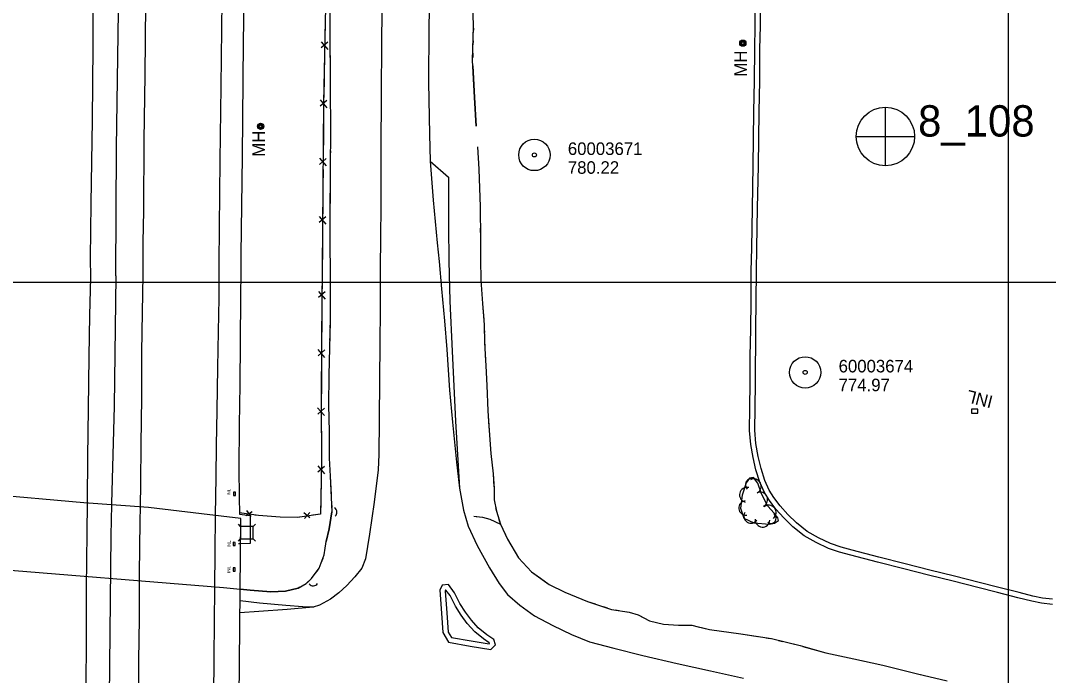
# Model space of a CAD drawing. Extents: x 591954 to 597000, y 198576 to 213500.
# Drawn here: x 594027.3 to 594519.1, y 204811.8 to 205125.2 of the extents above; entities that cross this region are included whole.
import ezdxf

# ---------------------------------------------------------------- set-up
doc = ezdxf.new("R2010")
doc.units = 0
for name, color, linetype in [('Level 10', 7, 'Continuous'), ('Level 11', 7, 'Continuous'), ('Level 15', 7, 'Continuous'), ('Level 16', 7, 'Continuous'), ('Level 17', 7, 'Continuous'), ('Level 18', 7, 'Continuous'), ('Level 19', 7, 'Continuous'), ('Level 21', 7, 'Continuous'), ('Level 4', 7, 'Continuous'), ('Level 6', 7, 'Continuous')]:
    doc.layers.add(name, color=color, linetype=linetype)

msp = doc.modelspace()

# ---------------------------------------------------------------- linework, layer by layer
at = {"layer": 'Level 10'}
for p, q in [((594500, 204500), (594500, 206500)), ((594500, 204500), (594500, 206500)), ((594500, 204000), (594500, 205500)), ((593500, 205000), (595500, 205000)), ((593500, 205000), (595500, 205000)), ((593500, 205000), (595500, 205000))]:
    msp.add_line(p, q, dxfattribs=at)
at = {"layer": 'Level 11'}
for points in [[(594223.26, 205156.9), (594223.08, 205147.23), (594222.65, 205121.75), (594222.54, 205095.52), (594223, 205070.75), (594223.26, 205057.91), (594224.74, 205039.23), (594226.62, 205018.77), (594227.55, 205009.93)], [(594200.49, 205151.22), (594199.99, 205116.25), (594199.92, 205088.23), (594199.66, 205065.01), (594199.66, 205038.46), (594199.55, 205019.24), (594199.41, 205008.6)], [(594061.98, 205150.08), (594061.98, 205112.8), (594061.55, 205077.48), (594061.02, 205037.69), (594060.61, 205011.46), (594060.84, 205002.19)], [(594087.04, 205133.16), (594086.73, 205098.98), (594086.35, 205067.89), (594086.12, 205034.17), (594085.85, 205019.16), (594085.76, 205003.46)], [(594123.65, 205134.74), (594123.11, 205093.68), (594122.67, 205058.21), (594122.41, 205026.27), (594122.12, 205008.74), (594122.12, 205005.18)], [(594223.26, 205057.91), (594232.06, 205050.29), (594232.04, 205036.18), (594232.01, 205026.54), (594232.24, 205010.27)], [(594199.41, 205008.6), (594199.38, 204987.29), (594199.3, 204970.35), (594199.09, 204953.57), (594198.95, 204934.01), (594198.77, 204917.57), (594198.5, 204910.27), (594196.55, 204894.78), (594194.33, 204879.48), (594192.42, 204867.54), (594190.6, 204863.13), (594187.3, 204858.98), (594183.43, 204854.83), (594179.54, 204851.31), (594175.61, 204848.26), (594170.4, 204845.44), (594167.28, 204844.52), (594154.86, 204843.37), (594141.37, 204842.37), (594132.29, 204841.73)], [(594227.55, 205009.93), (594228.8, 204996.83), (594230.13, 204981.51), (594231.23, 204967.75), (594232.6, 204948.35), (594234.02, 204932.95), (594235.84, 204913.86), (594237.34, 204901.49), (594239.29, 204890.85), (594241.42, 204883.3), (594245.81, 204873.91), (594251.64, 204863.24), (594256.32, 204855.84), (594260.32, 204850.5), (594266.23, 204845.41), (594273.3, 204840.35), (594281.96, 204835.63), (594290.93, 204831.41), (594299.62, 204827.95), (594311.12, 204824.88), (594325, 204821.34), (594341.47, 204817.57), (594357.41, 204814), (594373.2, 204810.52)], [(594232.24, 205010.27), (594232.8, 204990.85), (594233.76, 204967.05), (594235.45, 204933.51), (594237.34, 204901.49)], [(594085.76, 205003.46), (594085.46, 204985.56), (594085.27, 204966.58), (594085.12, 204944.83), (594084.89, 204922.35), (594084.76, 204903.88), (594084.57, 204892.49)], [(594122.12, 205005.18), (594122.12, 204992.36), (594121.82, 204976.44), (594121.58, 204959.21), (594121.25, 204938.56), (594120.9, 204921.91), (594120.68, 204906.74), (594120.43, 204888.43), (594120.43, 204888.35)], [(594060.84, 205002.19), (594060.37, 204984.28), (594060.07, 204964.21), (594059.7, 204939.59), (594059.4, 204916.29), (594059.18, 204895.33), (594059.18, 204894.34)], [(594059.18, 204894.34), (594059.08, 204879.86), (594058.76, 204853.81), (594058.68, 204823.62), (594058.29, 204787.19), (594057.96, 204773.59), (594057.95, 204771.74)], [(594084.57, 204892.49), (594084.46, 204885.52), (594084.12, 204860.5), (594084.02, 204839.1), (594083.83, 204819.03), (594083.76, 204796.8), (594083.53, 204775.65), (594083.53, 204769.12)], [(594120.43, 204888.35), (594120.22, 204870.87), (594120.1, 204853.7), (594119.94, 204837.08), (594119.83, 204820.52), (594119.62, 204801.3), (594119.46, 204784.11), (594119.42, 204766.91)], [(594232.13, 204827.74), (594242.51, 204825.86), (594252.34, 204824.27), (594254.57, 204826.51), (594253.7, 204828.94), (594250.41, 204831.32), (594246.34, 204834.54), (594243.01, 204838.26), (594240.16, 204842.12), (594237.54, 204846.21), (594234.98, 204851.3), (594232.01, 204855.35), (594229.04, 204854.96), (594227.87, 204852.67), (594228.74, 204841.64), (594229.37, 204832.37)], [(594233.46, 204830.02), (594242.93, 204828.33), (594251.47, 204826.94), (594251.68, 204827.15), (594251.6, 204827.37), (594248.9, 204829.33), (594244.63, 204832.71), (594241.07, 204836.68), (594238.1, 204840.7), (594235.36, 204844.97), (594232.84, 204849.99), (594230.87, 204852.68), (594230.66, 204852.65), (594230.42, 204852.17), (594231.23, 204841.83), (594231.86, 204832.54)], [(594132.34, 204847.71), (594141.7, 204846.6), (594154.18, 204845.49), (594162.41, 204844.85), (594167.63, 204844.62)], [(594229.37, 204832.37), (594232.13, 204827.74)], [(594231.86, 204832.54), (594233.46, 204830.02)]]:
    msp.add_lwpolyline(points, dxfattribs=at)
at = {"layer": 'Level 15'}
for p, q in [((594171.17, 205115.07), (594174.33, 205111.29)), ((594174.4, 205114.84), (594171.18, 205112.1)), ((594170.62, 205087.2), (594173.82, 205083.45)), ((594173.86, 205086.99), (594170.65, 205084.24)), ((594170.4, 205059.34), (594173.61, 205055.59)), ((594173.63, 205059.14), (594170.44, 205056.37)), ((594170.16, 205031.48), (594173.36, 205027.73)), ((594173.39, 205031.28), (594170.2, 205028.51)), ((594169.83, 204995.61), (594173.04, 204991.87)), ((594173.07, 204995.42), (594169.88, 204992.65)), ((594169.61, 204967.75), (594172.82, 204964.01)), ((594172.85, 204967.56), (594169.66, 204964.78)), ((594169.44, 204939.87), (594172.7, 204936.17)), ((594172.68, 204939.72), (594169.53, 204936.91)), ((594169.53, 204912.05), (594172.69, 204908.27)), ((594172.76, 204911.82), (594169.54, 204909.09)), ((594138.14, 204890.15), (594135.12, 204888.19)), ((594137.6, 204887.82), (594135.64, 204890.79)), ((594165.7, 204887.15), (594162.94, 204889.56)), ((594165.67, 204889.79), (594163.19, 204886.98))]:
    msp.add_line(p, q, dxfattribs=at)
for points in [[(594072.86, 205003.04), (594073.2, 205064.46), (594074.41, 205140.34), (594075.14, 205210.39), (594075.96, 205266.76), (594076.67, 205340.1), (594077.36, 205404.18), (594077.85, 205447.33), (594078.79, 205524.08), (594079.66, 205587.86), (594080.46, 205651.29), (594081.27, 205722.38), (594081.65, 205766.88), (594082.93, 205829.36), (594083.82, 205902.01), (594085.44, 205986.78)], [(594180.58, 205822.59), (594180.49, 205809.11), (594180.05, 205782.42), (594179.35, 205732.43), (594179.35, 205685.27), (594178.29, 205629.9), (594177.75, 205569.68), (594176.87, 205508.31), (594176.57, 205446.62), (594175.9, 205393.15), (594174.88, 205337.75), (594174.16, 205284.32), (594173.94, 205230.52), (594172.73, 205180.21), (594173.23, 205131.76), (594172.34, 205085.95), (594172.03, 205045.74), (594171.66, 205006.71)], [(594137.89, 205440.79), (594137.83, 205431.06), (594137.26, 205397.4), (594136.67, 205343.71), (594135.92, 205293.58), (594135.39, 205233.5), (594134.77, 205174.65), (594133.8, 205114.83), (594133.29, 205060.13), (594132.74, 205013.26), (594132.71, 205005.43)], [(594173.12, 205126.15), (594172.93, 205116.2)], [(594172.8, 205109.62), (594172.58, 205098.3)], [(594172.58, 205098.3), (594172.39, 205088.34)], [(594172.31, 205081.76), (594172.22, 205070.44)], [(594172.22, 205070.44), (594172.15, 205060.48)], [(594172.09, 205053.9), (594172.03, 205045.74), (594172, 205042.58)], [(594172, 205042.58), (594171.91, 205032.62)], [(594171.84, 205026.04), (594171.74, 205014.72)], [(594171.74, 205014.72), (594171.66, 205006.71)], [(594132.71, 205005.43), (594132.52, 204992.62), (594132.43, 204971.52), (594132.24, 204950.93), (594131.96, 204931.79), (594131.73, 204910.63), (594131.97, 204897.35), (594132.06, 204889.02)], [(594171.66, 205006.71), (594171.39, 204973.09), (594171.17, 204941.71), (594171.3, 204913.64), (594170.8, 204888.91), (594159.78, 204887.46), (594151.51, 204887.61), (594141.1, 204888.33), (594132.05, 204889.61)], [(594171.66, 205006.71), (594171.58, 204996.76)], [(594072.86, 205003.04), (594072.13, 204940.72), (594070.77, 204894.04), (594070.76, 204893.5)], [(594171.53, 204990.18), (594171.43, 204978.86)], [(594171.43, 204978.86), (594171.39, 204973.09), (594171.36, 204968.9)], [(594171.31, 204962.32), (594171.24, 204951)], [(594171.24, 204951), (594171.17, 204941.71), (594171.18, 204941.04)], [(594485.34, 204937.24), (594485.34, 204939.24), (594482.34, 204939.24), (594482.34, 204937.24), (594485.34, 204937.24)], [(594171.21, 204934.46), (594171.26, 204923.14)], [(594171.26, 204923.14), (594171.3, 204913.64), (594171.29, 204913.18)], [(594171.16, 204906.6), (594170.93, 204895.28)], [(594009.8, 204775.43), (594035.18, 204773.29), (594055.09, 204771.47), (594079.19, 204769.38), (594103.38, 204767.91), (594131.62, 204766.14), (594132.69, 204886.85), (594113.93, 204889.15), (594088.57, 204892.2), (594057.68, 204894.45), (594010.77, 204898.53), (594009.8, 204775.43)], [(594129.21, 204897.98), (594130.21, 204897.99), (594130.2, 204899.49), (594129.2, 204899.48), (594129.21, 204897.98)], [(594170.93, 204895.28), (594170.8, 204888.91), (594167.25, 204888.44)], [(594070.76, 204893.5), (594070.47, 204878.71), (594069.44, 204770.23)], [(594132.98, 204889.48), (594132.05, 204889.61)], [(594132.06, 204889.02), (594137.23, 204888.41)], [(594149.42, 204887.75), (594141.1, 204888.33), (594139.49, 204888.56)], [(594160.72, 204887.59), (594159.78, 204887.46), (594151.51, 204887.61), (594149.42, 204887.75)], [(594129.05, 204874.01), (594130.05, 204873.99), (594130.08, 204875.49), (594129.09, 204875.51), (594129.05, 204874.01)], [(594129.06, 204861.75), (594130.06, 204861.75), (594130.07, 204863.25), (594129.07, 204863.25), (594129.06, 204861.75)]]:
    msp.add_lwpolyline(points, dxfattribs=at)
for centre, start, end in [((594176.23, 204889.88), 311.4794, 57.719), ((594167.39, 204857.2), 219.5794, 325.819)]:
    msp.add_arc(centre, 2.5, start, end, dxfattribs=at)
at = {"layer": 'Level 16'}
for centre, radius in [((594372.9, 205114.36), 1.5), ((594372.9, 205114.36), 1.22), ((594372.89, 205114.34), 0.968), ((594372.87, 205114.34), 0.605), ((594142.17, 205074.61), 1.5), ((594142.17, 205074.61), 1.22), ((594142.16, 205074.6), 0.968), ((594142.14, 205074.59), 0.605)]:
    msp.add_circle(centre, radius, dxfattribs=at)
at = {"layer": 'Level 17'}
for points in [[(594377.18, 205016.44), (594377.48, 205035.37), (594377.84, 205055.7), (594378.2, 205081.58), (594378.51, 205096.38), (594378.61, 205111.55), (594378.82, 205122.67), (594378.86, 205139.82)], [(594379.68, 205016.4), (594379.98, 205035.33), (594380.34, 205055.66), (594380.7, 205081.53), (594381.01, 205096.34), (594381.11, 205111.52), (594381.32, 205122.64), (594381.36, 205139.79)], [(594376.98, 205005.24), (594377.18, 205016.44)], [(594521.15, 204848.23), (594516.26, 204848.84), (594511.73, 204849.8), (594505.11, 204851.44), (594495.42, 204853.95), (594485.96, 204856.31), (594474.16, 204859.27), (594462.34, 204862.25), (594450.58, 204865.27), (594438.03, 204868.37), (594425.16, 204871.7), (594419.93, 204873.17), (594414.88, 204874.93), (594409.1, 204877.58), (594403.74, 204880.7), (594398.52, 204884.76), (594394.38, 204888.88), (594390.71, 204892.96), (594387.72, 204896.93), (594385.55, 204900.45), (594383.45, 204905.13), (594381.62, 204910.82), (594380.3, 204916.62), (594379.21, 204922.73), (594378.6, 204929.16), (594378.74, 204939.87), (594378.92, 204951.85), (594379.19, 204977.54), (594379.37, 204991.1), (594379.48, 205005.21), (594379.68, 205016.4)], [(594376.87, 204991.13), (594376.98, 205005.24)], [(594376.69, 204977.57), (594376.87, 204991.13)], [(594376.42, 204951.88), (594376.49, 204964.55), (594376.69, 204977.57)], [(594376.24, 204939.9), (594376.42, 204951.88)], [(594376.1, 204929.06), (594376.24, 204939.9)], [(594376.73, 204922.39), (594376.1, 204929.06)], [(594377.85, 204916.12), (594376.73, 204922.39)], [(594379.21, 204910.16), (594377.85, 204916.12)], [(594381.11, 204904.23), (594379.21, 204910.16)], [(594383.34, 204899.28), (594381.11, 204904.23)], [(594385.65, 204895.52), (594383.34, 204899.28)], [(594388.78, 204891.37), (594385.65, 204895.52)], [(594392.57, 204887.16), (594388.78, 204891.37)], [(594137.23, 204888.41), (594137.24, 204884.96), (594137.16, 204874.97), (594132.59, 204874.76)], [(594396.87, 204882.88), (594392.57, 204887.16)], [(594402.34, 204878.62), (594396.87, 204882.88)], [(594407.95, 204875.35), (594402.34, 204878.62)], [(594413.94, 204872.61), (594407.95, 204875.35)], [(594132.59, 204874.76), (594131.63, 204874.71)], [(594419.18, 204870.79), (594413.94, 204872.61)], [(594424.51, 204869.29), (594419.18, 204870.79)], [(594437.41, 204865.95), (594424.51, 204869.29)], [(594449.97, 204862.85), (594437.41, 204865.95)], [(594461.73, 204859.83), (594449.97, 204862.85)], [(594473.55, 204856.85), (594461.73, 204859.83)], [(594485.35, 204853.88), (594473.55, 204856.85)], [(594494.8, 204851.52), (594485.35, 204853.88)], [(594504.5, 204849.02), (594494.8, 204851.52)], [(594511.17, 204847.36), (594504.5, 204849.02)], [(594515.85, 204846.37), (594511.17, 204847.36)], [(594521.02, 204845.73), (594515.85, 204846.37)]]:
    msp.add_lwpolyline(points, dxfattribs=at)
at = {"layer": 'Level 18'}
msp.add_lwpolyline([(594385.73, 204884.25), (594387.99, 204884.64), (594390.01, 204885.99), (594389.74, 204887.24), (594387.84, 204889.43), (594384.85, 204892.81), (594381.79, 204898.72), (594380.15, 204903.88), (594378.06, 204906.57), (594376.09, 204906.28), (594374.48, 204903.96), (594372.66, 204898.13), (594371.82, 204891.86), (594373.37, 204887.14), (594378.15, 204884.77), (594385.73, 204884.25)], dxfattribs=at)
for centre, radius, start, end in [((594377.19, 204903.05), 3.04, 43.9131, 223.8978), ((594378.18, 204902.35), 3.5, 296.3424, 116.3271), ((594374.89, 204898.21), 3.55, 76.7024, 256.687), ((594374.43, 204891.93), 3.47, 95.9912, 275.9758), ((594381.23, 204896.01), 3.55, 295.5081, 115.4928), ((594385.27, 204889.7), 3.55, 309.595, 129.5796), ((594376.78, 204888.01), 3.37, 148.1302, 328.1149), ((594382.35, 204886.33), 3.52, 176.0712, 356.0558), ((594386.37, 204887.03), 2.5, 231.0184, 51.003)]:
    msp.add_arc(centre, radius, start, end, dxfattribs=at)
at = {"layer": 'Level 19'}
for points in [[(594175.14, 205175.78), (594175.23, 205149.67), (594175.32, 205121.38), (594175.39, 205093.48), (594175.62, 205072.04), (594175.49, 205055.26), (594175.34, 205030.13), (594175.23, 205016.08), (594175.53, 205007.16)], [(594245.36, 205074.58), (594244.56, 205088.38), (594243.64, 205106.23), (594244, 205122.55), (594243.73, 205133.61), (594243.87, 205144.87), (594245, 205156.55), (594245.29, 205163.65)], [(594175.31, 205124.78), (594175.32, 205121.38), (594175.39, 205095.78)], [(594243.98, 205121.53), (594243.94, 205119.53)], [(594243.84, 205115.53), (594243.8, 205113.53)], [(594243.71, 205109.53), (594243.67, 205107.53)], [(594243.78, 205103.54), (594244.56, 205088.38), (594245.36, 205074.58)], [(594175.39, 205095.78), (594175.39, 205093.48), (594175.62, 205072.04), (594175.58, 205066.78)], [(594175.55, 205062.78), (594175.53, 205060.78)], [(594245.94, 205064.75), (594246.56, 205054.1), (594247.17, 205036.03), (594247.33, 205020.71), (594247.37, 205010.85)], [(594245.94, 205064.75), (594246.56, 205054.1), (594247.17, 205036.03), (594247.18, 205035.78)], [(594175.5, 205056.78), (594175.49, 205055.26), (594175.49, 205054.78)], [(594175.46, 205050.78), (594175.45, 205048.78)], [(594175.43, 205044.78), (594175.34, 205030.13), (594175.23, 205016.08), (594175.24, 205015.78)], [(594247.22, 205031.78), (594247.24, 205029.78)], [(594247.28, 205025.78), (594247.3, 205023.78)], [(594247.33, 205019.78), (594247.34, 205017.78)], [(594175.24, 205015.78), (594175.53, 205007.16)], [(594247.35, 205013.78), (594247.37, 205010.85)], [(594247.37, 205010.85), (594247.6, 205000.9), (594248.41, 204989.8), (594249.13, 204979.66), (594249.36, 204971.09), (594249.88, 204960.04), (594250.36, 204950.53), (594250.98, 204938.5), (594251.48, 204929.06), (594252.39, 204918), (594253.43, 204908.24), (594253.87, 204901.23), (594253.89, 204895.8), (594255.02, 204890.41), (594256.91, 204884.17), (594260.39, 204877.02), (594265.6, 204868.14), (594271.76, 204861.42), (594280.27, 204855.36), (594287.73, 204851.7), (594298.67, 204847.17), (594310.15, 204843.44), (594318.52, 204842.15), (594322.91, 204840.81), (594328.3, 204837.87), (594334.95, 204836.36), (594342.15, 204835.9), (594348.51, 204835.89), (594356.96, 204833.79), (594371.98, 204831.67), (594386.57, 204829.41), (594400.31, 204826.07), (594412.61, 204822.59), (594426.03, 204819.75), (594439.96, 204816.75), (594456.43, 204812.54), (594470.66, 204809.26)], [(594247.37, 205010.85), (594247.6, 205000.9), (594248.41, 204989.8), (594248.97, 204981.9)], [(594175.53, 205007.16), (594175.43, 204994.03), (594175.42, 204981.09), (594175.11, 204968.54), (594174.87, 204955.54), (594174.7, 204941.08), (594174.93, 204928.48), (594175.03, 204915.75), (594175.41, 204907.19), (594176.3, 204890.12)], [(594175.53, 205007.16), (594175.43, 204994.03), (594175.42, 204981.09), (594175.34, 204978.16)], [(594175.25, 204974.16), (594175.2, 204972.16)], [(594249.18, 204977.9), (594249.23, 204975.9)], [(594249.33, 204971.91), (594249.36, 204971.09), (594249.41, 204969.91)], [(594175.11, 204968.16), (594175.07, 204966.16)], [(594249.6, 204965.91), (594249.7, 204963.92)], [(594174.99, 204962.16), (594174.95, 204960.16)], [(594249.89, 204959.92), (594250.36, 204950.53), (594250.98, 204938.5), (594251.38, 204930.96)], [(594174.88, 204956.16), (594174.87, 204955.54), (594174.7, 204941.08), (594174.93, 204928.48), (594174.94, 204927.17)], [(594251.38, 204930.96), (594251.48, 204929.06), (594252.39, 204918), (594253.43, 204908.24), (594253.82, 204902.07)], [(594174.94, 204927.17), (594175.03, 204915.75), (594175.41, 204907.19), (594175.88, 204898.19)], [(594253.88, 204898.07), (594253.89, 204896.07)], [(594173.58, 204875.87), (594174.91, 204881.91), (594176.3, 204890.12)], [(594176.3, 204890.12), (594174.91, 204881.91), (594173.58, 204875.87)], [(594176.08, 204894.19), (594176.19, 204892.19)], [(594254.65, 204892.15), (594255.02, 204890.41), (594255.08, 204890.19)], [(594244.25, 204888.03), (594248.36, 204887.59), (594251.81, 204886.53), (594256.91, 204884.17)], [(594245.3, 204887.92), (594248.36, 204887.59), (594251.81, 204886.53), (594256.91, 204884.17)], [(594256.24, 204886.37), (594256.82, 204884.45)], [(594258.53, 204880.84), (594260.39, 204877.02), (594265.6, 204868.14), (594271.76, 204861.42), (594276.11, 204858.32)], [(594132.39, 204853.12), (594137.18, 204852.61), (594147, 204851.76), (594154.12, 204852.19), (594160.13, 204853.62), (594163.93, 204855.75), (594166.58, 204858.2), (594170.13, 204863.14), (594172.52, 204869.48), (594173.58, 204875.87)], [(594172.88, 204871.65), (594173.58, 204875.87)], [(594171.88, 204867.79), (594171.18, 204865.92)], [(594010.49, 204863.18), (594124.42, 204853.97)], [(594169.53, 204862.3), (594168.36, 204860.68)], [(594165.89, 204857.56), (594164.42, 204856.2)], [(594276.11, 204858.32), (594280.27, 204855.36), (594287.73, 204851.7), (594298.67, 204847.17), (594302.23, 204846.01)], [(594124.42, 204853.97), (594132.39, 204853.12)], [(594161.02, 204854.12), (594160.13, 204853.62), (594154.12, 204852.19), (594147, 204851.76), (594137.18, 204852.61), (594132.39, 204853.12)], [(594306.04, 204844.78), (594307.94, 204844.16)], [(594311.81, 204843.19), (594313.78, 204842.88)], [(594317.73, 204842.27), (594318.52, 204842.15), (594319.67, 204841.8)], [(594323.45, 204840.52), (594328.3, 204837.87), (594334.95, 204836.36), (594342.15, 204835.9), (594348.51, 204835.89), (594351.5, 204835.14)], [(594351.5, 204835.14), (594356.96, 204833.79), (594371.98, 204831.67), (594380.09, 204830.41)], [(594384.04, 204829.8), (594386.02, 204829.49)], [(594389.92, 204828.59), (594391.86, 204828.12)], [(594395.75, 204827.18), (594397.69, 204826.71)], [(594401.57, 204825.72), (594412.61, 204822.59), (594426.03, 204819.75), (594429.75, 204818.95)], [(594429.75, 204818.95), (594439.96, 204816.75), (594456.43, 204812.54), (594457.95, 204812.19)]]:
    msp.add_lwpolyline(points, dxfattribs=at)
at = {"layer": 'Level 21'}
for p, q in [((594132.63, 204883.1), (594131.57, 204884.16)), ((594138.63, 204883.1), (594139.69, 204884.16)), ((594131.57, 204876.04), (594132.63, 204877.1)), ((594139.69, 204876.04), (594138.63, 204877.1))]:
    msp.add_line(p, q, dxfattribs=at)
msp.add_lwpolyline([(594132.63, 204877.1), (594138.63, 204877.1), (594138.63, 204883.1), (594132.63, 204883.1)], close=True, dxfattribs=at)
at = {"layer": 'Level 4'}
for p, q in [((594441.06, 205083.76), (594440.99, 205055.9)), ((594441.06, 205083.76), (594440.99, 205055.9)), ((594427.15, 205069.73), (594455.05, 205069.71)), ((594427.15, 205069.73), (594455.05, 205069.71))]:
    msp.add_line(p, q, dxfattribs=at)
msp.add_circle((594441.11, 205069.74), 14, dxfattribs=at)
msp.add_circle((594441.11, 205069.74), 14, dxfattribs=at)
at = {"layer": 'Level 6'}
for centre, radius in [((594273.19, 205060.86), 7.5), ((594273.19, 205060.86), 7.5), ((594273.19, 205060.86), 0.96), ((594273.19, 205060.86), 0.96), ((594402.74, 204956.82), 7.5), ((594402.74, 204956.82), 7.5), ((594402.74, 204956.82), 0.96), ((594402.74, 204956.82), 0.96)]:
    msp.add_circle(centre, radius, dxfattribs=at)

# ---------------------------------------------------------------- texts
at = {"layer": 'Level 15'}
for height, rotation, p in [(6, 165.8063, (594493, 204945.43)), (1.5, 90, (594127.72, 204897.89)), (1.5, 90, (594127.78, 204873.11)), (1.5, 90, (594127.72, 204860.87))]:
    msp.add_text('INL', height=height, rotation=rotation, dxfattribs=at).set_placement(p)
at = {"layer": 'Level 16'}
for p in [(594374.86, 205098.35), (594144.3, 205060.04)]:
    msp.add_text('MH', height=6, rotation=90, dxfattribs=at).set_placement(p)
at = {"layer": 'Level 4'}
msp.add_text('8_108', height=15, dxfattribs=at).set_placement((594456.76, 205069.67))
msp.add_text('8_108', height=15, dxfattribs=at).set_placement((594456.76, 205069.67))
at = {"layer": 'Level 6'}
for s, p in [('60003671', (594289.19, 205060.86)), ('60003671', (594289.19, 205060.86)), ('780.22', (594289.19, 205051.86)), ('780.22', (594289.19, 205051.86)), ('60003674', (594418.74, 204956.82)), ('60003674', (594418.74, 204956.82)), ('774.97', (594418.74, 204947.82)), ('774.97', (594418.74, 204947.82))]:
    msp.add_text(s, height=6, dxfattribs=at).set_placement(p)

doc.saveas('drawing.dxf')
